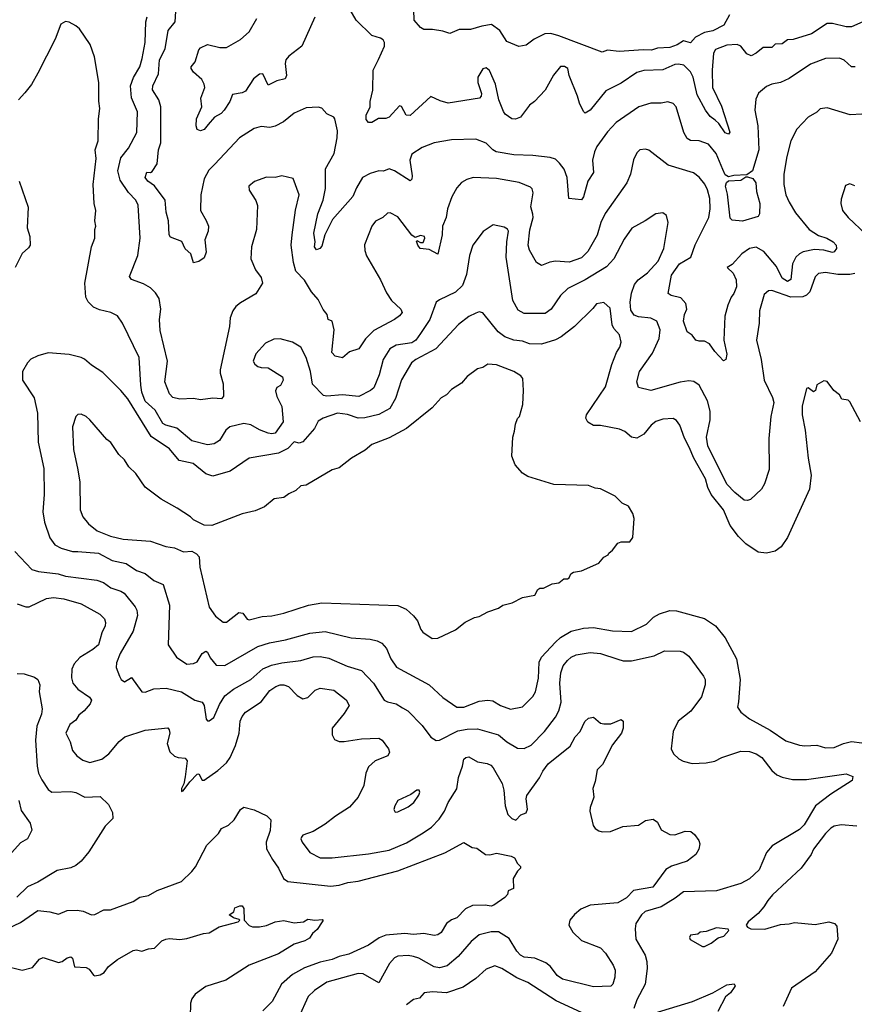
# Model space of a CAD drawing. Extents: x 1678431 to 1860718, y 384618 to 522882.
# Tile 315 of 473: x 1772240 to 1777061, y 489499 to 495188. Entities that reach past the tile are written whole.
import ezdxf

# ---------------------------------------------------------------- set-up
doc = ezdxf.new("R2010")
doc.units = 0

msp = doc.modelspace()

# ---------------------------------------------------------------- linework, layer by layer
at = {"layer": '0CON10XD'}
for points in [[(1777066.7, 494915), (1777045, 494914.5), (1777003.3, 494953.3), (1776976.1, 494966.1), (1776895, 494963.2), (1776808.7, 494931.3), (1776685, 494847.9), (1776635, 494824.6), (1776585.4, 494814.6), (1776555, 494801.1), (1776507.6, 494762.4), (1776492.2, 494727.8), (1776487.5, 494665), (1776504.6, 494575), (1776508.8, 494435), (1776472.9, 494315), (1776439.7, 494290.3), (1776365, 494287.7), (1776335, 494279.6), (1776315, 494291.1), (1776301.9, 494321.9), (1776264, 494414), (1776218.6, 494468.6), (1776165, 494486.9), (1776115, 494490.4), (1776095, 494500.6), (1776076.2, 494535), (1776032.2, 494685), (1776015, 494703.1), (1775985, 494712.5), (1775945.6, 494704.4), (1775885, 494704.5), (1775816, 494685), (1775685, 494592.9), (1775635, 494540), (1775574.6, 494455), (1775560.4, 494425), (1775548.7, 494375), (1775554.4, 494305), (1775522.9, 494255), (1775497.7, 494165), (1775485, 494147.1), (1775412.5, 494155), (1775403.2, 494275), (1775384.7, 494324.7), (1775358.6, 494358.6), (1775335, 494381.1), (1775305, 494390.8), (1775205, 494403.8), (1775095, 494406.4), (1774992.5, 494425), (1774973.8, 494435), (1774934.4, 494474.4), (1774875, 494496.9), (1774735, 494492.7), (1774635, 494475.4), (1774565, 494450), (1774505, 494411.4), (1774494.1, 494375), (1774507.9, 494285), (1774504.4, 494265.6), (1774495, 494256), (1774405, 494313.8), (1774375, 494326.2), (1774342.5, 494312.5), (1774315, 494314), (1774265, 494299.2), (1774221.2, 494275), (1774185, 494216), (1774164.7, 494165.3), (1774046.7, 494033.3), (1774002.5, 493945), (1773985, 493880), (1773973.3, 493865), (1773955, 493858.8), (1773943.1, 493875), (1773946, 493905), (1773939.1, 493955), (1773962.9, 494065), (1773993.6, 494145), (1774007.2, 494212.8), (1774006.3, 494325), (1774057.2, 494415), (1774074.6, 494504.6), (1774075.5, 494545), (1774061.2, 494615), (1774054.2, 494624.2), (1774015, 494644), (1773985.8, 494675.8), (1773965, 494682), (1773895, 494678.1), (1773825, 494647.8), (1773763, 494597), (1773715, 494572.3), (1773685, 494564.6), (1773635, 494571.1), (1773595, 494559.5), (1773509.4, 494505), (1773366.9, 494353.1), (1773332.1, 494317.9), (1773305, 494267.5), (1773286.5, 494176.5), (1773284.5, 494084.5), (1773317.9, 494027.9), (1773330, 493995), (1773328, 493965), (1773309.4, 493915), (1773317.8, 493845), (1773305, 493812.5), (1773275, 493790), (1773243.3, 493783.3), (1773228.8, 493835), (1773195, 493863.3), (1773176.1, 493906.1), (1773111.1, 493931.1), (1773103.1, 493945), (1773099.1, 494025), (1773086.4, 494075), (1773080.9, 494145), (1773018, 494228), (1772979.4, 494255), (1772964.4, 494275), (1772975, 494306.7), (1772995, 494304), (1773005, 494310), (1773034.2, 494355), (1773042.7, 494435), (1773054.7, 494475.3), (1773055.4, 494685), (1773044, 494724), (1773007.1, 494782.9), (1773009.1, 494805), (1773041.9, 494875), (1773048.1, 494955), (1773080.1, 495019.9), (1773097.1, 495125), (1773138.8, 495175), (1773143.7, 495266.3)], [(1777145, 495191.2), (1777044.5, 495145.5), (1777015, 495146.4), (1776935, 495166.1), (1776905.3, 495164.7), (1776814, 495106), (1776707.4, 495072.6), (1776675, 495070.6), (1776645, 495047.5), (1776605, 495045.5), (1776585, 495027.8), (1776535, 495026.5), (1776495, 494993.5), (1776465, 494978.9), (1776440.7, 494990.7), (1776405, 495034.3), (1776385, 495043.6), (1776325, 495041.1), (1776260, 495015), (1776247.5, 494995), (1776240.7, 494895), (1776242.1, 494795), (1776295, 494688), (1776341.7, 494538.3), (1776335, 494526), (1776315, 494533.3), (1776277.8, 494587.8), (1776257.1, 494607.1), (1776228.1, 494628.1), (1776201.2, 494665), (1776154.2, 494754.2), (1776129.6, 494855), (1776115, 494887.1), (1776075.6, 494925), (1776045, 494931.5), (1776025, 494928.5), (1775955, 494897.5), (1775845, 494894.5), (1775805, 494881.9), (1775715, 494820.8), (1775625, 494775.7), (1775535.3, 494664.7), (1775507.5, 494647.5), (1775496.4, 494656.4), (1775472.9, 494705), (1775462.5, 494745), (1775414, 494865), (1775406.1, 494906.1), (1775387, 494917), (1775365, 494917.5), (1775322.7, 494867.3), (1775275, 494780.8), (1775214, 494715), (1775185, 494694), (1775133.3, 494625), (1775105, 494612.5), (1775083.3, 494615), (1775045, 494642), (1775035, 494656.2), (1775008.5, 494725), (1774988.5, 494815), (1774953.2, 494893.2), (1774935, 494908.8), (1774915, 494903.3), (1774885.8, 494855), (1774887.1, 494825), (1774908.3, 494761.7), (1774906.2, 494745), (1774895.6, 494734.4), (1774715, 494704.4), (1774668.1, 494718.1), (1774615, 494744), (1774495, 494634.2), (1774472, 494635), (1774446.5, 494686.5), (1774435, 494689.2), (1774375, 494624.3), (1774355, 494616), (1774313, 494617), (1774275, 494594.3), (1774255, 494594), (1774241.7, 494611.7), (1774241.2, 494635), (1774264.4, 494685), (1774264.6, 494715), (1774280.1, 494779.9), (1774281.8, 494895), (1774312.4, 494957.6), (1774347.8, 495035), (1774348.1, 495055), (1774340.3, 495070.3), (1774325, 495081.2), (1774275, 495096.7), (1774183.3, 495185), (1774148.8, 495245)], [(1776340, 495215), (1776308, 495155), (1776245, 495122.5), (1776196.6, 495113.4), (1776143.1, 495086.9), (1776115.8, 495054.2), (1776075, 495065.6), (1776037.4, 495042.6), (1775995, 495027.1), (1775925, 495023.1), (1775889.1, 495010.9), (1775844, 495014), (1775703.8, 495003.8), (1775635, 495011.9), (1775605, 494999.1), (1775355, 495094.5), (1775307.5, 495107.5), (1775273.7, 495106.3), (1775211.2, 495075), (1775165, 495040), (1775122.9, 495032.9), (1775055, 495062), (1775014.3, 495125), (1774965, 495158.9), (1774909.4, 495150.6), (1774845, 495130.8), (1774779.1, 495130.9), (1774725, 495108), (1774685, 495121.9), (1774625, 495131.1), (1774575, 495130), (1774555, 495143.3), (1774518.8, 495185), (1774517.1, 495245)], [(1777065, 493722), (1777035, 493715.4), (1776965.2, 493715.2), (1776894, 493726), (1776855, 493720.9), (1776835, 493702.5), (1776804.1, 493615), (1776785, 493595.9), (1776763.4, 493586.6), (1776695, 493583.5), (1776585, 493623.6), (1776565, 493620), (1776540, 493600), (1776514.5, 493505), (1776512.1, 493435), (1776496.7, 493335), (1776522.7, 493225), (1776541.2, 493105), (1776588.1, 493005), (1776595.6, 492975), (1776579.6, 492895), (1776567.9, 492767.9), (1776569.3, 492589.3), (1776542, 492505), (1776525.5, 492474.5), (1776461.2, 492415), (1776445, 492408.9), (1776425, 492411.9), (1776370.9, 492455), (1776324.4, 492504.4), (1776214.5, 492725.5), (1776207.1, 492775), (1776228.4, 492875), (1776229.3, 492925), (1776214, 492985), (1776164.2, 493075), (1776135, 493096.9), (1776105, 493101.8), (1776055, 493093.8), (1775885, 493044.4), (1775815, 493062.5), (1775804.4, 493095), (1775820.5, 493155), (1775895, 493261.4), (1775933.8, 493346.2), (1775938.9, 493395), (1775920, 493445), (1775885, 493463.5), (1775815, 493470), (1775790.3, 493480.3), (1775769.4, 493509.4), (1775765.8, 493555), (1775773.4, 493606.6), (1775791.7, 493658.3), (1775812.2, 493685), (1775865.7, 493724.3), (1775928.5, 493791.5), (1775961.1, 493865), (1775986, 494015), (1775976.1, 494056.1), (1775955, 494072.5), (1775915, 494066.7), (1775853.8, 494025), (1775776.3, 493983.7), (1775730.9, 493919.1), (1775672.7, 493805), (1775629.7, 493760.3), (1775506.7, 493685), (1775406.2, 493633.8), (1775365, 493594.2), (1775309.5, 493515), (1775275, 493490.7), (1775155, 493489.6), (1775119.8, 493509.8), (1775089.6, 493565), (1775050.5, 493815), (1775054.6, 493905), (1775064.4, 493965), (1775057.4, 493977.4), (1775039.1, 493989.1), (1774975, 494001.4), (1774916.8, 493963.2), (1774858.1, 493885), (1774837.5, 493825), (1774821.8, 493715), (1774797.6, 493652.4), (1774757.2, 493612.8), (1774665, 493569.4), (1774645.4, 493554.6), (1774608.9, 493455), (1774554.8, 493375.2), (1774527.9, 493335), (1774505, 493320), (1774415, 493306.8), (1774377.9, 493285), (1774338.9, 493225), (1774317.2, 493135), (1774285, 493061.4), (1774265.7, 493045), (1774199.1, 493010.9), (1774105, 493020.7), (1774015, 493011.8), (1773995, 493016.7), (1773932, 493082), (1773919.2, 493155), (1773895.5, 493235), (1773865, 493296), (1773815, 493324.2), (1773744.4, 493344.4), (1773707.9, 493342.1), (1773660.5, 493319.5), (1773605, 493256), (1773589.6, 493215), (1773597.9, 493197.9), (1773615, 493184.5), (1773635, 493177.1), (1773675, 493176.4), (1773757.5, 493125), (1773762.5, 493105), (1773746.9, 493073.1), (1773725, 493062.5), (1773716.8, 493043.2), (1773725, 493011.2), (1773755, 492952.5), (1773761.5, 492865), (1773715, 492799.4), (1773696.2, 492793.8), (1773675, 492799.2), (1773625, 492818.2), (1773575, 492847.1), (1773535, 492853.5), (1773454.3, 492835), (1773431.1, 492815), (1773395, 492756.9), (1773363.9, 492736.1), (1773325, 492730.8), (1773235, 492754.6), (1773147.6, 492827.6), (1773085, 492844.2), (1773066.2, 492855), (1773022.4, 492932.4), (1772965, 492984), (1772946.2, 493035), (1772939.4, 493075), (1772930, 493235), (1772834.2, 493435), (1772805, 493475.7), (1772766.2, 493495), (1772700.8, 493510.8), (1772666.4, 493526.4), (1772635, 493557.3), (1772621.6, 493585), (1772615.4, 493665), (1772654.2, 493875), (1772673.8, 493925), (1772673.8, 493975), (1772680, 493995), (1772673.8, 494025), (1772680, 494085), (1772671.2, 494125), (1772664, 494235), (1772682, 494385), (1772676.1, 494436.1), (1772692.7, 494487.3), (1772694.5, 494615), (1772702.5, 494675), (1772697, 494717), (1772698.1, 494825), (1772673, 494973), (1772647.5, 495045), (1772585, 495133.8), (1772565, 495152), (1772525, 495174), (1772505, 495176.2), (1772477.7, 495162.3), (1772445.8, 495075), (1772345, 494878.8), (1772307.6, 494812.4), (1772270, 494765), (1772232.9, 494725)], [(1777105, 494641.1), (1777038, 494638), (1776905, 494678), (1776865, 494673.3), (1776845, 494653.3), (1776795, 494623.8), (1776730, 494555), (1776695, 494487.5), (1776672.4, 494397.6), (1776654.4, 494295), (1776654.4, 494235), (1776666.5, 494175), (1776685, 494134), (1776722.1, 494072.1), (1776801.4, 493975), (1776855, 493940), (1776902.9, 493925), (1776939.4, 493905), (1776956.5, 493885), (1776958.1, 493865), (1776945, 493846.2), (1776935, 493842), (1776886.1, 493856.1), (1776830.8, 493859.2), (1776765.5, 493845.5), (1776745.3, 493834.7), (1776723.5, 493815), (1776705, 493776.2), (1776695, 493686.2), (1776675, 493675.5), (1776645, 493694.5), (1776611.2, 493761.2), (1776539.1, 493849.1), (1776495, 493873.3), (1776455, 493865.6), (1776411.4, 493835), (1776356.2, 493773.8), (1776326.7, 493755), (1776362.2, 493722.2), (1776378.5, 493685), (1776381.3, 493645), (1776365.2, 493604.8), (1776350.4, 493585), (1776331.2, 493538.8), (1776313.8, 493475), (1776307.5, 493335), (1776324.2, 493255.8), (1776318.8, 493225), (1776305, 493216.7), (1776255, 493270), (1776225, 493314), (1776195, 493330), (1776165, 493329.2), (1776145.8, 493335.8), (1776125, 493364), (1776095, 493384), (1776074.5, 493445), (1776080.9, 493485), (1776093.3, 493515), (1776088.2, 493548.2), (1776060.1, 493580.1), (1776004, 493594), (1775985.8, 493605), (1776005, 493711.3), (1776052.1, 493777.9), (1776116.1, 493815), (1776142.3, 493887.7), (1776220, 494045), (1776228.9, 494095), (1776227.1, 494155), (1776214.1, 494204.1), (1776197.2, 494237.3), (1776165, 494276.9), (1776132.2, 494302.2), (1775986.2, 494346.2), (1775875, 494433.8), (1775855, 494440), (1775822.5, 494435), (1775805, 494417.5), (1775785, 494377.5), (1775768.6, 494295), (1775747.1, 494245), (1775622.8, 494067.3), (1775597.5, 494015), (1775575, 493942.5), (1775521.1, 493848.9), (1775485, 493812.5), (1775415, 493786.7), (1775335, 493793.3), (1775302.6, 493787.4), (1775255, 493767.1), (1775225.8, 493785), (1775185, 493856.2), (1775177.3, 493885), (1775186.6, 493973.4), (1775206.6, 494045), (1775203.4, 494063.4), (1775193.5, 494106.5), (1775207, 494187), (1775200, 494210), (1775190, 494220), (1775125, 494246), (1774995, 494270.5), (1774860, 494275), (1774822.5, 494265), (1774793, 494247), (1774764.4, 494215.6), (1774735.7, 494164.3), (1774711.4, 494095), (1774704.3, 494045), (1774681.9, 493995), (1774680.8, 493945), (1774655, 493832.5), (1774605, 493859.2), (1774554.2, 493865), (1774539.2, 493885), (1774532.3, 493907.7), (1774535, 493912.5), (1774555, 493900), (1774570.7, 493899.3), (1774580, 493925), (1774577.5, 493935), (1774555, 493940), (1774525, 493930), (1774505, 493941.9), (1774425, 494048.8), (1774380.7, 494070.7), (1774365, 494068.8), (1774337.5, 494045), (1774295, 494024.3), (1774274.7, 493995), (1774232.6, 493887.4), (1774233.6, 493853.6), (1774243, 493823), (1774323.7, 493683.7), (1774358.7, 493608.7), (1774388, 493565), (1774442, 493515), (1774449.2, 493495), (1774435, 493476), (1774405, 493455.8), (1774285, 493392), (1774236.9, 493343.1), (1774198.8, 493285), (1774145, 493269.2), (1774105, 493233.8), (1774062.8, 493242.8), (1774044.1, 493264.1), (1774057.2, 493395), (1774045.8, 493445.8), (1774022.5, 493455), (1774016.2, 493485), (1773993, 493513), (1773965, 493570), (1773924.8, 493614.8), (1773885, 493681.8), (1773835.5, 493735), (1773820.9, 493785), (1773807.5, 493885), (1773813.3, 493945), (1773833, 494087), (1773854.4, 494175), (1773819.7, 494269.7), (1773755, 494286), (1773715, 494276), (1773665, 494278.1), (1773597.3, 494252.7), (1773563.3, 494225), (1773565, 494202.5), (1773605, 494143.3), (1773614.2, 494114.2), (1773607.8, 493975), (1773579.4, 493875), (1773575.7, 493805), (1773603, 493743), (1773635, 493697.5), (1773642, 493665), (1773605, 493603.3), (1773515, 493552.5), (1773489.1, 493530.9), (1773471.2, 493505), (1773456.2, 493465), (1773452, 493415), (1773398.9, 493165), (1773397.5, 493145), (1773416.1, 493083.9), (1773417.7, 493012.3), (1773405, 492996.2), (1773355, 493000), (1773285, 492992), (1773245, 492998), (1773165.7, 492994.3), (1773125, 493004.3), (1773106, 493025), (1773079.2, 493095), (1773094.5, 493215), (1773051.9, 493391.9), (1773048.5, 493455), (1773055.4, 493514.6), (1773045, 493576.7), (1773025, 493609.4), (1772995, 493638.6), (1772955, 493660.6), (1772885.8, 493685.8), (1772873.8, 493703.8), (1772922.9, 493825), (1772935.5, 493925), (1772924.5, 494115), (1772910, 494145), (1772868.8, 494188.8), (1772821.2, 494261.2), (1772807.1, 494315), (1772825, 494390), (1772867.9, 494445), (1772917.1, 494535), (1772920, 494655), (1772886.8, 494736.8), (1772880, 494805), (1772897.1, 494852.9), (1772933.1, 494915), (1772946.7, 494963.3), (1772964.4, 495055), (1772968.6, 495175), (1772975.7, 495205)], [(1773945, 495201.4), (1773869.2, 495035), (1773795, 494977.1), (1773777.3, 494955), (1773773.8, 494935), (1773780.5, 494865), (1773773.6, 494846.4), (1773725, 494833.5), (1773675, 494810), (1773645, 494873.8), (1773625, 494872.5), (1773591.4, 494845), (1773543.8, 494775), (1773525, 494764.2), (1773468.8, 494755), (1773453.5, 494715), (1773421.8, 494665), (1773403.8, 494646.2), (1773365.8, 494624.2), (1773328.3, 494581.7), (1773305, 494553.8), (1773285, 494546), (1773265, 494553.8), (1773259.2, 494575), (1773260.6, 494615), (1773291.9, 494685), (1773285.7, 494735), (1773309.5, 494795), (1773306.5, 494815), (1773292.1, 494842.1), (1773244.3, 494885), (1773231.2, 494905), (1773231.2, 494915), (1773253.8, 494945), (1773275, 495013.3), (1773284.5, 495025.5), (1773325, 495044.3), (1773396.8, 495026.8), (1773435, 495027.1), (1773515, 495072.2), (1773565, 495118.2), (1773609.6, 495195)], [(1776415, 494024), (1776355, 494030), (1776345, 494040), (1776329.4, 494179.4), (1776317.3, 494225), (1776323.6, 494246.4), (1776335, 494256.9), (1776405, 494260.7), (1776435, 494280), (1776445, 494280), (1776475, 494269.5), (1776492.7, 494245), (1776496.8, 494195), (1776515.3, 494125), (1776514, 494065), (1776505, 494050.8), (1776415, 494024)], [(1772237.1, 494255), (1772288.1, 494105), (1772282.3, 493985), (1772299.1, 493935), (1772300.8, 493885), (1772291.2, 493868.8), (1772253.7, 493836.3), (1772214.7, 493755.3)], [(1777065, 494227.5), (1777035, 494239.2), (1777009.7, 494230.3), (1776985, 494150), (1776982.5, 494125), (1776994, 494085), (1777025.8, 494045), (1777127.6, 493947.6)], [(1777097.5, 492865), (1777035, 492980), (1777025, 492990), (1776990, 492995), (1776975, 493020), (1776942.5, 493045), (1776905, 493097.5), (1776885, 493100), (1776845, 493077.5), (1776836.7, 493045), (1776825, 493037.5), (1776795, 493060), (1776785, 493057.5), (1776760, 492955), (1776759.2, 492905), (1776777.8, 492815), (1776794.4, 492655), (1776812.5, 492555), (1776803.1, 492475), (1776675.5, 492195), (1776638.1, 492141.9), (1776605, 492116.9), (1776554.4, 492105.6), (1776505, 492111.1), (1776435, 492158.8), (1776392.4, 492202.4), (1776345, 492265.7), (1776305.4, 492355), (1776234.1, 492444.1), (1776214.7, 492485), (1776200.9, 492535), (1776134.7, 492655), (1776107.3, 492717.3), (1776079.8, 492769.8), (1776052.9, 492845), (1776035, 492872), (1776015, 492882.5), (1775955, 492880), (1775915, 492865.6), (1775887.5, 492845), (1775845, 492792.9), (1775805, 492769.4), (1775775, 492775.7), (1775735, 492809.1), (1775705, 492822.5), (1775595, 492842.4), (1775555, 492842.8), (1775521.6, 492861.6), (1775510.9, 492885), (1775514.6, 492905), (1775623.9, 493066.1), (1775660, 493195), (1775687.1, 493265), (1775707.5, 493295), (1775714.2, 493325), (1775705, 493366.7), (1775672.7, 493402.7), (1775661.8, 493425), (1775651.7, 493521.7), (1775615, 493552.9), (1775572, 493545), (1775551.8, 493518.2), (1775445.8, 493414.2), (1775368.1, 493355), (1775335, 493337.9), (1775255, 493312.9), (1775185, 493315.5), (1775145, 493330), (1775095, 493335.4), (1775043.1, 493355), (1775004.5, 493385), (1774915, 493494.2), (1774895, 493499.2), (1774875, 493491.9), (1774835, 493473.3), (1774775, 493427.1), (1774644.2, 493285.7), (1774528.6, 493225), (1774503.5, 493205), (1774445, 493106), (1774411.6, 492998.4), (1774378.4, 492941.6), (1774315, 492907.2), (1774233.7, 492886.4), (1774195, 492885.8), (1774133.2, 492906.8), (1774075, 492913.4), (1773994, 492886), (1773965, 492867.8), (1773943.8, 492825), (1773875, 492749.4), (1773855, 492740.8), (1773825, 492749.4), (1773789.1, 492710.9), (1773735, 492682.5), (1773566.3, 492653.7), (1773455, 492579.5), (1773355, 492549.2), (1773315, 492564.5), (1773242.9, 492622.9), (1773160.8, 492640.8), (1773105, 492707.9), (1772999.1, 492779.1), (1772865, 492997.5), (1772825, 493045.6), (1772720, 493150), (1772655, 493191.9), (1772615, 493225.8), (1772595, 493236), (1772525, 493252.5), (1772405, 493262), (1772345, 493246), (1772305, 493226.2), (1772284.3, 493205.7), (1772256.2, 493155), (1772256, 493105), (1772323.1, 493003.1), (1772342.7, 492915), (1772347, 492747), (1772380, 492595), (1772381.5, 492445), (1772374.4, 492345), (1772383.5, 492285), (1772413.8, 492193.8), (1772443.8, 492153.8), (1772478.8, 492135), (1772545, 492114.6), (1772575.4, 492114.6), (1772695, 492104.7), (1772775, 492062.5), (1772855, 492044.6), (1772915, 492005.4), (1772965, 491988.1), (1773015, 491946.4), (1773068.6, 491925), (1773105.4, 491805), (1773098, 491575), (1773146, 491505), (1773205, 491464.2), (1773245, 491467.5), (1773265, 491477.5), (1773295, 491526), (1773315, 491538.6), (1773325, 491532.9), (1773339.9, 491499.9), (1773375, 491457.8), (1773425, 491455.7), (1773615, 491565.4), (1773683.7, 491586.4), (1773775, 491603.9), (1773916.9, 491643.1), (1774005, 491653.1), (1774155, 491615.5), (1774265, 491608.8), (1774305, 491599.5), (1774332.5, 491585), (1774359.4, 491555), (1774383.9, 491493.9), (1774417.2, 491447.2), (1774605, 491344.4), (1774685, 491271.9), (1774765.6, 491215.6), (1774805, 491214.5), (1774895, 491249.5), (1774945, 491256.2), (1774972.3, 491252.3), (1775016.7, 491225), (1775075, 491204.5), (1775145, 491217.1), (1775205, 491276.7), (1775218.9, 491305), (1775236.8, 491383.2), (1775240.4, 491475), (1775254.7, 491505.3), (1775335, 491591.5), (1775365, 491617.7), (1775425, 491654.6), (1775497.5, 491672.5), (1775554, 491676), (1775665, 491655.9), (1775775, 491651.8), (1775860, 491695), (1775902, 491735), (1775935, 491754.4), (1775995, 491773.3), (1776035, 491772.5), (1776195, 491728.1), (1776258.6, 491685), (1776315, 491615.8), (1776380, 491495), (1776402.7, 491375), (1776393.1, 491246.9)], [(1774622.3, 491612.3), (1774655, 491613.3), (1774758.3, 491661.7), (1774813.9, 491706.1), (1774866.4, 491733.6), (1774895, 491740), (1774945, 491766.7), (1775005, 491786.7), (1775030, 491805), (1775085, 491818.8), (1775145, 491850), (1775215, 491862.5), (1775233.3, 491895), (1775245, 491903.3), (1775266.4, 491903.6), (1775315, 491927.5), (1775355, 491933.3), (1775383.9, 491956.1), (1775405, 491956.7), (1775415, 491963.3), (1775423.9, 491986.1), (1775440, 491995), (1775485, 492002.5), (1775585, 492047.5), (1775615, 492082.5), (1775640, 492095), (1775642.5, 492105), (1775665, 492122.5), (1775695, 492163.3), (1775715, 492170), (1775765, 492170), (1775782.5, 492195), (1775790, 492305), (1775782.5, 492335), (1775756.4, 492376.4), (1775720, 492395), (1775680, 492435), (1775595, 492477.5), (1775565, 492480), (1775525, 492496.7), (1775325, 492502.5), (1775175, 492547.5), (1775145, 492567.5), (1775102.5, 492615), (1775083.3, 492665), (1775088.8, 492775), (1775099.3, 492810.7), (1775105, 492850), (1775116.4, 492883.6), (1775126.7, 492895), (1775146.7, 492965), (1775151.2, 493045), (1775146.2, 493115), (1775135, 493130), (1775095, 493154), (1774995, 493193.8), (1774945, 493196.7), (1774915, 493178.8), (1774885, 493170), (1774825, 493126.7), (1774791.7, 493088.3), (1774735, 493051.2), (1774705, 493020), (1774675, 493003.3), (1774622.5, 492945), (1774475, 492826), (1774375, 492771.1), (1774275, 492732.5), (1774235, 492701.2), (1774156.7, 492655), (1774085, 492598.8), (1774045, 492586), (1773895, 492498), (1773865, 492493.8), (1773835, 492468), (1773795, 492448.8), (1773765, 492426), (1773710.9, 492419.1), (1773655, 492372.5), (1773600.5, 492349.5), (1773525, 492332), (1773350, 492265), (1773305, 492267.5), (1773245, 492297.5), (1773227.5, 492315), (1773150, 492365), (1773057.9, 492417.9), (1772965, 492487.5), (1772910.8, 492565), (1772870, 492605), (1772845.8, 492645), (1772811.9, 492675), (1772765.8, 492745), (1772742.8, 492762.8), (1772645, 492876), (1772623.3, 492895), (1772595, 492908), (1772575, 492906.2), (1772563.8, 492895), (1772546, 492835), (1772550, 492705), (1772576.4, 492586.4), (1772586.7, 492515), (1772590, 492355), (1772604.4, 492315), (1772637.5, 492275), (1772688, 492235), (1772765, 492202.7), (1772836.9, 492186.9), (1772995, 492174.4), (1773085, 492144.4), (1773135, 492136.2), (1773186.1, 492113.9), (1773235, 492116.7), (1773260.5, 492100.5), (1773276, 492085), (1773280, 492025), (1773335, 491793.3), (1773370.3, 491740.3), (1773415, 491706), (1773435, 491705.7), (1773505, 491762.9), (1773528.7, 491758.7), (1773555, 491724), (1773565, 491719.4), (1773640.3, 491739.7), (1773697, 491743), (1773765, 491759.2), (1773907.5, 491805), (1773985, 491817.5), (1774425, 491803.8), (1774472.3, 491782.3), (1774515, 491742.5), (1774537.5, 491715), (1774557.1, 491665), (1774569.7, 491649.7), (1774622.3, 491612.3)], [(1772212.7, 492115), (1772310.3, 492010.3), (1772349.3, 491999.3), (1772462.5, 491985), (1772505, 491971.8), (1772685, 491950.2), (1772723.3, 491935), (1772765.8, 491905), (1772825, 491886.2), (1772843.5, 491873.5), (1772907.3, 491795), (1772917.3, 491775), (1772921.2, 491745), (1772895.5, 491655), (1772820.4, 491525), (1772799.3, 491470.7), (1772796.7, 491445), (1772815.7, 491395), (1772825.8, 491375), (1772845, 491362), (1772885, 491387.5), (1772945, 491303.8), (1772965, 491302), (1773015, 491320.9), (1773085.4, 491324.6), (1773174.7, 491304.7), (1773252, 491255), (1773295, 491244.4), (1773305.7, 491225.7), (1773316.7, 491146.7), (1773325, 491136), (1773335, 491135.8), (1773362.2, 491155), (1773395, 491231.5), (1773425, 491281.8), (1773475, 491319.6), (1773575, 491376.2), (1773643.7, 491436.3), (1773695, 491457.5), (1773755, 491471.3), (1773865, 491484.7), (1773935, 491506.1), (1773975, 491508.5), (1774025, 491498.8), (1774131.7, 491451.7), (1774215, 491426.7), (1774284.5, 491355), (1774345, 491255.8), (1774365.5, 491245.5), (1774415.4, 491235.4), (1774451.5, 491211.5)], [(1772225, 491813.1), (1772275, 491795.5), (1772295, 491794.4), (1772395, 491844), (1772435, 491849.4), (1772495, 491841.4), (1772595, 491812.5), (1772703.6, 491753.6), (1772729.4, 491725), (1772735.5, 491705), (1772733.3, 491685), (1772714.4, 491645), (1772695, 491575.8), (1772662.3, 491547.7), (1772588.1, 491501.9), (1772555.6, 491465), (1772541.5, 491435), (1772538.5, 491385), (1772546.7, 491355), (1772575, 491319.4), (1772642.8, 491272.8), (1772655.7, 491255), (1772647.1, 491235), (1772613.1, 491195), (1772581.1, 491168.9), (1772565, 491140.6), (1772529.2, 491115), (1772507.5, 491065), (1772532.5, 491015), (1772544.2, 490965), (1772570, 490935), (1772605, 490910), (1772645, 490896), (1772715, 490914.3), (1772754.4, 490945), (1772815, 491017.1), (1772846.9, 491043.1), (1772965, 491082.7), (1773095, 491096.2), (1773104, 491085), (1773107.1, 491065), (1773091.4, 491005), (1773108.2, 490958.2), (1773135, 490932.9), (1773155, 490924.4), (1773195, 490920.6), (1773207.3, 490905), (1773196.5, 490813.5), (1773187.7, 490772.3), (1773174.6, 490745), (1773175, 490727.5), (1773185, 490732), (1773222.5, 490785), (1773265, 490827.5), (1773275, 490831.2), (1773294.4, 490794.4), (1773305, 490794.2), (1773385, 490849.4), (1773435, 490894.3), (1773455, 490924.2), (1773485.8, 490994.2), (1773507.1, 491065), (1773514.6, 491135), (1773525, 491162), (1773545, 491185.8), (1773634.6, 491245.4), (1773685, 491312.2), (1773719.2, 491335), (1773745, 491343.8), (1773765, 491344.6), (1773792.5, 491335), (1773842.3, 491282.3), (1773875, 491264.2), (1773905, 491272), (1773946.6, 491313.4), (1773975, 491325.7), (1774055, 491313.8), (1774125, 491258.6), (1774142.5, 491225), (1774115, 491179.2), (1774045.6, 491095), (1774044.3, 491055), (1774059.1, 491029.1), (1774085, 491017.1), (1774115, 491016.7), (1774215, 491032.1), (1774315, 491035.8), (1774333.8, 491025), (1774371.2, 490975), (1774376, 490955), (1774366, 490935), (1774294, 490906), (1774255, 490871.4), (1774239.6, 490835), (1774227.3, 490762.7), (1774195.6, 490695), (1774145, 490637.1), (1774064, 490586), (1774005, 490540), (1773935, 490497.5), (1773876.2, 490475), (1773868, 490465), (1773864.3, 490455), (1773871.4, 490435), (1773916.2, 490375), (1773975, 490344.4), (1774045, 490344.4), (1774255, 490367.5), (1774375, 490390), (1774475, 490432.5), (1774571.5, 490488.5), (1774618.4, 490521.6), (1774662.6, 490567.4), (1774693.1, 490615), (1774714.5, 490665), (1774765.9, 490744.1), (1774775, 490810), (1774798.8, 490875), (1774805, 490915.8), (1774816.7, 490925), (1774835, 490928.1), (1774885, 490899.4), (1774940.9, 490890.9), (1774960.8, 490880.8), (1774974.5, 490865), (1775026.7, 490775), (1775036.7, 490735), (1775043.5, 490645), (1775060, 490595), (1775082, 490572), (1775106.5, 490563.5), (1775135, 490593.3), (1775166.7, 490605), (1775173.9, 490626.1), (1775166.7, 490685), (1775170, 490705), (1775242.4, 490807.6), (1775261.9, 490845), (1775292.7, 490887.3), (1775420.3, 490989.7), (1775449.4, 491045), (1775477.1, 491075), (1775505, 491132.5), (1775525, 491152.5), (1775555, 491157.5), (1775595, 491123.3), (1775615, 491119.2), (1775655, 491120), (1775715, 491143.3), (1775726.7, 491135), (1775726, 491095), (1775716, 491065), (1775665, 490998), (1775606, 490884), (1775576.5, 490853.5), (1775565, 490786.2), (1775550, 490745), (1775556.1, 490695), (1775534.7, 490635.3), (1775533.2, 490615), (1775552.1, 490532.1), (1775563.8, 490515), (1775585, 490500), (1775605, 490494.2), (1775652.7, 490497.3), (1775723.2, 490526.8), (1775815, 490534.4), (1775855, 490561.1), (1775898.9, 490568.9), (1775925, 490551.2), (1775945, 490506.7), (1775995, 490478.8), (1776025, 490478), (1776085, 490499.4), (1776116.8, 490496.8), (1776138.8, 490478.8), (1776163.3, 490445), (1776168.8, 490425), (1776163.8, 490395), (1776145, 490364.2), (1776095, 490325.8), (1776005, 490296.9), (1775971.7, 490278.3), (1775898, 490175), (1775785, 490156.7), (1775745, 490113.1), (1775695, 490085.5), (1775535, 490071.8), (1775481.9, 490048.1), (1775445, 490016.7), (1775417.5, 489985), (1775412.2, 489955), (1775434.4, 489915), (1775485, 489866.9), (1775594.2, 489825), (1775624.5, 489795), (1775668.5, 489725), (1775680, 489695), (1775678.1, 489655), (1775667.1, 489615), (1775655, 489603.1), (1775555, 489600.4), (1775375, 489643.8), (1775345, 489664.6), (1775307, 489717), (1775278.6, 489738.6), (1775215, 489765.3), (1775155, 489771.9), (1775132.5, 489782.5), (1775112.5, 489805), (1775068.5, 489878.5), (1775005, 489917.3), (1774962.7, 489917.3), (1774895, 489900.6), (1774847.9, 489862.1), (1774773.3, 489775), (1774709.2, 489720.9), (1774665, 489710), (1774634.2, 489715), (1774545, 489764.7), (1774515, 489773.9), (1774485, 489780), (1774425, 489776.8), (1774405, 489766.5), (1774376.3, 489733.7), (1774315, 489622.5), (1774225, 489674), (1774195, 489677.1), (1774015, 489626.1), (1773942.3, 489577.7), (1773907.1, 489542.9), (1773850.2, 489419.8)], [(1774451.5, 491211.5), (1774482.5, 491195), (1774565, 491108.6), (1774615, 491041.2), (1774645, 491022), (1774665, 491025.6), (1774771.9, 491078.1), (1774825, 491088.9), (1774885, 491090.6), (1775005, 491055.6), (1775054.2, 491015), (1775115, 490977.8), (1775155, 490977.5), (1775194.1, 490995.9), (1775272.5, 491075), (1775335, 491157.1), (1775355, 491194.2), (1775368, 491245), (1775361, 491355), (1775366.2, 491413.8), (1775380, 491455), (1775404, 491486), (1775425, 491504.6), (1775455, 491518), (1775535, 491530.4), (1775595, 491524.6), (1775695, 491493.5), (1775726.6, 491483.4), (1775775, 491483.8), (1775905, 491511.5), (1775965, 491540.5), (1776055, 491538.9), (1776075, 491532.9), (1776105, 491510.8), (1776190.6, 491395), (1776198.8, 491375), (1776199.6, 491345), (1776178.9, 491275), (1776116.9, 491193.1), (1776044.4, 491135), (1776014.4, 491075), (1776003.9, 490973.9), (1776015.9, 490945.9), (1776047, 490917), (1776073.5, 490903.5), (1776125, 490890.8), (1776205.8, 490894.2), (1776255, 490903.1), (1776296.2, 490923.8), (1776405, 490960.9), (1776455, 490959.6), (1776495.3, 490945.3), (1776526.9, 490925), (1776585, 490850), (1776614.6, 490824.6), (1776645, 490811.2), (1776705, 490797.9), (1776785, 490797.5), (1777015, 490830.9), (1777052.5, 490815), (1777048.6, 490791.4), (1776925, 490712.5), (1776836.9, 490645), (1776771.3, 490535), (1776745, 490507.7), (1776587.1, 490415), (1776554.4, 490375), (1776510.8, 490275), (1776456.4, 490223.6), (1776405, 490196.7), (1776265, 490154.4), (1776075, 490148.9), (1776027.2, 490112.7), (1775945, 490061.3), (1775852.9, 490035), (1775832.2, 490015), (1775800, 489965), (1775795.5, 489935), (1775798.9, 489875), (1775852.5, 489782.5), (1775863.3, 489745), (1775864.4, 489705), (1775853.6, 489615), (1775804.4, 489525), (1775788, 489475)], [(1772225, 491410.8), (1772265, 491407.3), (1772325, 491389), (1772345.4, 491375), (1772356.2, 491345), (1772351.8, 491305), (1772370, 491205), (1772365.5, 491175), (1772338.9, 491105), (1772331.6, 491025), (1772341.8, 490875), (1772349.6, 490835), (1772367.5, 490795), (1772405, 490739.2), (1772425, 490724.4), (1772535, 490727.5), (1772565, 490722.5), (1772615.5, 490695.5), (1772705, 490699.4), (1772752.4, 490652.4), (1772776.9, 490606.9), (1772777.3, 490572.7), (1772733, 490527), (1772639.9, 490380.1), (1772595, 490325.6), (1772565, 490301.5), (1772535, 490287.7), (1772457.4, 490272.6), (1772345, 490204.2), (1772285, 490177.1), (1772222.9, 490117.1)], [(1776393.1, 491246.9), (1776386.5, 491215), (1776406, 491186), (1776455, 491147.5), (1776575, 491082.5), (1776665, 491020), (1776745, 490995.6), (1776775, 490991.5), (1776845, 490995.5), (1776895, 490980.9), (1776945, 490982.1), (1776998.8, 491005), (1777045, 491016.2), (1777105, 491008.5)], [(1774409.3, 490609.3), (1774425, 490611.2), (1774485, 490638.8), (1774516.2, 490665), (1774545, 490707.5), (1774551.2, 490725), (1774547.5, 490735), (1774535, 490736), (1774499.7, 490710.3), (1774425, 490676.2), (1774406.2, 490645), (1774402, 490625), (1774409.3, 490609.3)], [(1772235, 490676), (1772249.1, 490619.1), (1772300, 490545), (1772310, 490505), (1772285.7, 490454.3), (1772245, 490432.5), (1772193.9, 490376.1)], [(1772675, 490018), (1772726.7, 490045), (1772765, 490044.3), (1772895, 490092.9), (1772935, 490118.6), (1772985, 490127.5), (1773035, 490155.8), (1773175, 490208.8), (1773234.4, 490265.6), (1773255, 490293.8), (1773321.9, 490418.1), (1773388.1, 490485), (1773406.1, 490513.9), (1773446.1, 490533.9), (1773479.2, 490565), (1773515.6, 490625), (1773535, 490637.3), (1773595, 490623.2), (1773668.4, 490588.4), (1773691.4, 490565), (1773686.5, 490503.5), (1773664.1, 490435), (1773666.7, 490396.7), (1773700, 490335), (1773735.6, 490285), (1773764, 490225), (1773789.1, 490209.1), (1774035, 490181.8), (1774085, 490186.1), (1774135, 490202.9), (1774195, 490210.6), (1774425, 490269.2), (1774695.4, 490374.6), (1774805, 490433.3), (1774854.1, 490404.1), (1774880.7, 490400.7), (1774930, 490365), (1774955, 490362), (1774995, 490371.2), (1775080, 490355), (1775098.8, 490345), (1775115, 490312.5), (1775132.5, 490295), (1775132.5, 490285), (1775115, 490267.5), (1775091.2, 490225), (1775092.5, 490167.5), (1775062.5, 490155), (1775057.7, 490132.3), (1775042.5, 490115), (1774978.3, 490071.7), (1774964.2, 490065.8), (1774928.9, 490071.1), (1774855, 490070), (1774815, 490049.4), (1774765, 489999.2), (1774733.8, 489986.2), (1774706, 489965), (1774675, 489914), (1774655, 489899.2), (1774635, 489897.1), (1774575, 489908.1), (1774515, 489902.5), (1774465, 489908.5), (1774355, 489898.2), (1774317, 489883), (1774255, 489840), (1774140.8, 489789.2), (1774085, 489774.6), (1774045, 489756.6), (1773975, 489742.1), (1773885, 489709.7), (1773815, 489671.5), (1773751.9, 489615), (1773699.4, 489515), (1773645, 489461.1)], [(1777075, 490528.2), (1776985, 490536.4), (1776945, 490527.8), (1776925, 490516.9), (1776895.3, 490484.7), (1776825.6, 490395), (1776811.5, 490365), (1776755, 490285.7), (1776588.6, 490131.4), (1776560.9, 490099.1), (1776539.1, 490060.9), (1776506.6, 490023.4), (1776448.8, 489975), (1776437.5, 489955), (1776443.6, 489943.6), (1776464.1, 489934.1), (1776545, 489932.5), (1776635, 489960.6), (1776685, 489962.9), (1776715, 489971.9), (1776835, 489960), (1776915, 489975.6), (1776947.5, 489965), (1776959.5, 489949.5), (1776966.5, 489875), (1776930, 489795), (1776835, 489685.7), (1776698.3, 489591.7), (1776650.9, 489485)], [(1772145, 489721.9), (1772255, 489695.8), (1772315, 489710.8), (1772355, 489760), (1772375, 489768.6), (1772465, 489740.6), (1772485, 489745.8), (1772515, 489768.1), (1772535, 489772.5), (1772545.7, 489765), (1772556.7, 489715), (1772625, 489711.9), (1772641.7, 489701.7), (1772666.2, 489666.2), (1772675, 489662.5), (1772705, 489668), (1772728, 489682), (1772752.6, 489717.4), (1772805, 489757.5), (1772895, 489809.2), (1772915, 489812.5), (1772945, 489805.7), (1772985, 489819.4), (1773017.9, 489822.1), (1773062, 489865), (1773085, 489874.4), (1773105, 489878.1), (1773165, 489872.9), (1773205, 489878.2), (1773302.5, 489907.5), (1773335, 489911.4), (1773393.1, 489946.9), (1773502.5, 489975), (1773512.5, 489985), (1773508.8, 489988.8), (1773475, 489997.5), (1773450, 490015), (1773476.4, 490033.6), (1773483.6, 490056.4), (1773511.7, 490068.3), (1773525, 490066.7), (1773535, 490052.5), (1773536.7, 489985), (1773565, 489954), (1773585, 489947.1), (1773625, 489945.7), (1773665.6, 489954.4), (1773715, 489975.7), (1773765, 489983.8), (1773825, 489970), (1773880, 489975), (1773905, 489991.2), (1773945.9, 489984.1), (1773988.3, 489988.3), (1773992.5, 489985), (1773987.5, 489975), (1773958.7, 489931.3), (1773932.3, 489907.7), (1773915, 489880), (1773887.5, 489865), (1773825, 489845.8), (1773735, 489789.5), (1773565, 489724.4), (1773431.2, 489638.8), (1773315, 489601.8), (1773252.9, 489557.1), (1773235, 489530), (1773227.3, 489505), (1773225.5, 489425)], [(1772135, 489918.6), (1772245, 489972), (1772345, 490040), (1772415, 490033.8), (1772465, 490020), (1772515, 490040), (1772571.9, 490041.9), (1772607, 490037), (1772655, 490016), (1772675, 490018)], [(1776185, 489832.5), (1776195, 489833.3), (1776235, 489851.2), (1776275, 489882.5), (1776307.6, 489892.4), (1776336.7, 489925), (1776333, 489933), (1776265, 489940), (1776205, 489920), (1776170, 489915), (1776157, 489903), (1776115, 489897.5), (1776110, 489885), (1776113.6, 489873.6), (1776185, 489832.5)], [(1775485, 489451.9), (1775338.9, 489518.9), (1775175, 489625.5), (1775112.2, 489652.2), (1775025, 489705.6), (1774985, 489720), (1774935, 489702), (1774875, 489648), (1774802.1, 489597.9), (1774705.6, 489564.4), (1774625, 489570.8), (1774575.8, 489564.2), (1774550, 489535), (1774515, 489526.7), (1774473.6, 489496.4)], [(1775905, 489447.5), (1776126.1, 489513.9), (1776245, 489565.6), (1776325, 489612), (1776367, 489617), (1776372.5, 489605), (1776366.7, 489595), (1776346.2, 489565), (1776317.7, 489542.3), (1776272.3, 489457.7)]]:
    msp.add_lwpolyline(points, dxfattribs=at)

doc.saveas('drawing.dxf')
